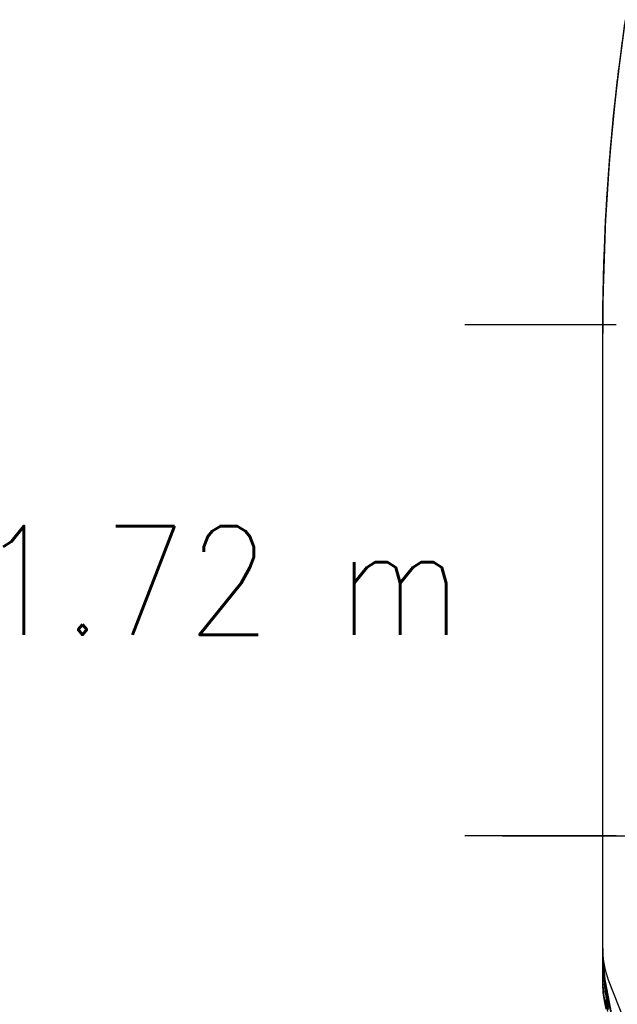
# Model space of a CAD drawing. Header units: metres. Extents: x 209848 to 209928, y 1182430 to 1182563.
# Tile 870 of 1056: x 209847.81 to 209849.82, y 1182498.49 to 1182501.81. Entities that reach past the tile are written whole.
import ezdxf
from ezdxf.enums import TextEntityAlignment as Align

# ---------------------------------------------------------------- set-up
doc = ezdxf.new("R2010")
doc.units = ezdxf.units.M
doc.header["$MEASUREMENT"] = 0
doc.linetypes.add('DGN Style 2', pattern=[15.036391, 9.021834, -6.014556])
doc.linetypes.add('DGN Style 7', pattern=[30.072781, 13.532752, -6.014556, 4.510917, -6.014556])
doc.layers.get('0').update_dxf_attribs({"color": 254})
doc.styles.add('TSText', font='simplex.shx')

# ---------------------------------------------------------------- blocks, each defined once
blk = doc.blocks.new('*U2')
at = {"color": 40, "linetype": 'Continuous'}
for p, q in [((-1.5283, 2.5165), (-1.4984, 2.7476)), ((-1.5511, 2.2828), (-1.5283, 2.5165)), ((-1.5659, 2.0551), (-1.5511, 2.2828)), ((-1.5664, 2.0451), (-1.5659, 2.0551)), ((-1.5738, 1.8071), (-1.5664, 2.0451)), ((-1.575, 1.5748), (-1.5738, 1.8071)), ((-1.575, 1.348), (-1.575, 1.5748)), ((-1.575, 1.1261), (-1.575, 1.348)), ((-1.575, 0.9087), (-1.575, 1.1261)), ((-1.575, 0.6957), (-1.575, 0.9087)), ((-1.575, 0.487), (-1.575, 0.6957)), ((-1.575, 0.2823), (-1.575, 0.487)), ((-1.575, 0.0814), (-1.575, 0.2823)), ((-1.575, -0.1157), (-1.575, 0.0814)), ((-1.575, -0.3094), (-1.575, -0.1157)), ((-1.575, -0.4996), (-1.575, -0.3094)), ((-1.5737, -0.5276), (-1.575, -0.4996)), ((-1.5697, -0.5556), (-1.5737, -0.5276)), ((-1.5632, -0.5829), (-1.5697, -0.5556))]:
    blk.add_line(p, q, dxfattribs=at)
blk = doc.blocks.new('*U3')
at = {"color": 40, "linetype": 'Continuous'}
for p, q in [((-1.5275, 2.5261), (-1.5005, 2.7345)), ((-1.5489, 2.3147), (-1.5275, 2.5261)), ((-1.5638, 2.1016), (-1.5489, 2.3147)), ((-1.5724, 1.8872), (-1.5638, 2.1016)), ((-1.575, 1.6761), (-1.5724, 1.8872)), ((-1.575, 1.47), (-1.575, 1.6761)), ((-1.575, 1.2676), (-1.575, 1.47)), ((-1.575, 1.0686), (-1.575, 1.2676)), ((-1.575, 0.8729), (-1.575, 1.0686)), ((-1.575, 0.6804), (-1.575, 0.8729)), ((-1.575, 0.491), (-1.575, 0.6804)), ((-1.575, 0.3045), (-1.575, 0.491)), ((-1.575, 0.1208), (-1.575, 0.3045)), ((-1.575, -0.0601), (-1.575, 0.1208)), ((-1.575, -0.2383), (-1.575, -0.0601)), ((-1.575, -0.414), (-1.575, -0.2383)), ((-1.5744, -0.4331), (-1.575, -0.414)), ((-1.5725, -0.4523), (-1.5744, -0.4331)), ((-1.5695, -0.4712), (-1.5725, -0.4523)), ((-1.5299, -0.6747), (-1.5695, -0.4712))]:
    blk.add_line(p, q, dxfattribs=at)
blk = doc.blocks.new('*U4')
at = {"color": 40, "linetype": 'Continuous'}
for p, q in [((-1.533, 2.4749), (-1.5089, 2.6739)), ((-1.5523, 2.2732), (-1.533, 2.4749)), ((-1.5655, 2.07), (-1.5523, 2.2732)), ((-1.5728, 1.8665), (-1.5655, 2.07)), ((-1.5749, 1.6667), (-1.5728, 1.8665)), ((-1.575, 1.4715), (-1.5749, 1.6667)), ((-1.575, 1.2795), (-1.575, 1.4715)), ((-1.575, 1.0903), (-1.575, 1.2795)), ((-1.575, 0.9041), (-1.575, 1.0903)), ((-1.575, 0.7716), (-1.575, 0.9041)), ((-1.575, 0.6394), (-1.575, 0.7716)), ((-1.575, 0.5076), (-1.575, 0.6394)), ((-1.575, 0.376), (-1.575, 0.5076)), ((-1.575, 0.2447), (-1.575, 0.376)), ((-1.575, 0.1138), (-1.575, 0.2447)), ((-1.575, -0.0168), (-1.575, 0.1138)), ((-1.575, -0.1471), (-1.575, -0.0168)), ((-1.575, -0.2772), (-1.575, -0.1471)), ((-1.5748, -0.4164), (-1.575, -0.2772)), ((-1.5736, -0.4356), (-1.5748, -0.4164)), ((-1.5603, -0.574), (-1.5736, -0.4356))]:
    blk.add_line(p, q, dxfattribs=at)
blk = doc.blocks.new('*U5')
at = {"color": 40, "linetype": 'Continuous'}
for p, q in [((-1.5384, 2.424), (-1.5206, 2.5829)), ((-1.5528, 2.2636), (-1.5384, 2.424)), ((-1.5635, 2.1028), (-1.5528, 2.2636)), ((-1.5697, 1.9683), (-1.5635, 2.1028)), ((-1.5734, 1.8331), (-1.5697, 1.9683)), ((-1.5749, 1.6987), (-1.5734, 1.8331)), ((-1.575, 1.5663), (-1.5749, 1.6987)), ((-1.575, 1.4344), (-1.575, 1.5663)), ((-1.575, 1.3029), (-1.575, 1.4344)), ((-1.575, 1.1715), (-1.575, 1.3029)), ((-1.575, 1.0406), (-1.575, 1.1715)), ((-1.575, 0.9099), (-1.575, 1.0406)), ((-1.575, 0.7795), (-1.575, 0.9099)), ((-1.575, 0.6494), (-1.575, 0.7795)), ((-1.575, 0.5196), (-1.575, 0.6494)), ((-1.575, 0.3901), (-1.575, 0.5196)), ((-1.575, 0.2609), (-1.575, 0.3901)), ((-1.575, 0.132), (-1.575, 0.2609)), ((-1.575, 0.0035), (-1.575, 0.132)), ((-1.575, -0.1248), (-1.575, 0.0035)), ((-1.575, -0.2527), (-1.575, -0.1248)), ((-1.575, -0.3804), (-1.575, -0.2527)), ((-1.5729, -0.4159), (-1.575, -0.3804)), ((-1.5664, -0.4515), (-1.5729, -0.4159)), ((-1.5559, -0.4856), (-1.5664, -0.4515)), ((-1.5035, -0.6192), (-1.5559, -0.4856))]:
    blk.add_line(p, q, dxfattribs=at)
blk = doc.blocks.new('*U6')
at = {"color": 40, "linetype": 'Continuous'}
for p, q in [((-1.5271, 2.5278), (-1.5082, 2.6775)), ((-1.5432, 2.3762), (-1.5271, 2.5278)), ((-1.5558, 2.224), (-1.5432, 2.3762)), ((-1.5653, 2.0706), (-1.5558, 2.224)), ((-1.5715, 1.9165), (-1.5653, 2.0706)), ((-1.5744, 1.763), (-1.5715, 1.9165)), ((-1.575, 1.6128), (-1.5744, 1.763)), ((-1.575, 1.4643), (-1.575, 1.6128)), ((-1.575, 1.3169), (-1.575, 1.4643)), ((-1.575, 1.1704), (-1.575, 1.3169)), ((-1.575, 1.025), (-1.575, 1.1704)), ((-1.575, 0.8805), (-1.575, 1.025)), ((-1.575, 0.737), (-1.575, 0.8805)), ((-1.575, 0.5944), (-1.575, 0.737)), ((-1.575, 0.4527), (-1.575, 0.5944)), ((-1.575, 0.3118), (-1.575, 0.4527)), ((-1.575, 0.1718), (-1.575, 0.3118)), ((-1.575, 0.0327), (-1.575, 0.1718)), ((-1.575, -0.1056), (-1.575, 0.0327)), ((-1.575, -0.2437), (-1.575, -0.1056)), ((-1.5746, -0.3889), (-1.575, -0.2437)), ((-1.5737, -0.4055), (-1.5746, -0.3889)), ((-1.5615, -0.5474), (-1.5737, -0.4055)), ((-1.5561, -0.584), (-1.5615, -0.5474))]:
    blk.add_line(p, q, dxfattribs=at)
blk = doc.blocks.new('*U7')
at = {"color": 40, "linetype": 'Continuous'}
for p, q in [((-1.5277, 2.5226), (-1.5095, 2.6679)), ((-1.5431, 2.3761), (-1.5277, 2.5226)), ((-1.5558, 2.2274), (-1.5431, 2.3761)), ((-1.5651, 2.0782), (-1.5558, 2.2274)), ((-1.5713, 1.9276), (-1.5651, 2.0782)), ((-1.5744, 1.7778), (-1.5713, 1.9276)), ((-1.575, 1.6307), (-1.5744, 1.7778)), ((-1.575, 1.4857), (-1.575, 1.6307)), ((-1.575, 1.3411), (-1.575, 1.4857)), ((-1.575, 1.1977), (-1.575, 1.3411)), ((-1.575, 1.0548), (-1.575, 1.1977)), ((-1.575, 0.9131), (-1.575, 1.0548)), ((-1.575, 0.772), (-1.575, 0.9131)), ((-1.575, 0.6319), (-1.575, 0.772)), ((-1.575, 0.4925), (-1.575, 0.6319)), ((-1.575, 0.3542), (-1.575, 0.4925)), ((-1.575, 0.2361), (-1.575, 0.3542)), ((-1.575, 0.1182), (-1.575, 0.2361)), ((-1.575, 0.0004), (-1.575, 0.1182)), ((-1.575, -0.1171), (-1.575, 0.0004)), ((-1.575, -0.2345), (-1.575, -0.1171)), ((-1.5749, -0.3591), (-1.575, -0.2345)), ((-1.572, -0.4774), (-1.5749, -0.3591)), ((-1.5663, -0.5289), (-1.572, -0.4774)), ((-1.5511, -0.5802), (-1.5663, -0.5289))]:
    blk.add_line(p, q, dxfattribs=at)
blk = doc.blocks.new('*U8')
at = {"color": 40, "linetype": 'Continuous'}
for p, q in [((-1.5393, 2.4155), (-1.5249, 2.5477)), ((-1.5514, 2.2818), (-1.5393, 2.4155)), ((-1.5611, 2.1469), (-1.5514, 2.2818)), ((-1.5683, 2.0104), (-1.5611, 2.1469)), ((-1.5727, 1.8732), (-1.5683, 2.0104)), ((-1.5746, 1.7371), (-1.5727, 1.8732)), ((-1.575, 1.6031), (-1.5746, 1.7371)), ((-1.575, 1.4698), (-1.575, 1.6031)), ((-1.575, 1.3369), (-1.575, 1.4698)), ((-1.575, 1.204), (-1.575, 1.3369)), ((-1.575, 1.0717), (-1.575, 1.204)), ((-1.575, 0.9394), (-1.575, 1.0717)), ((-1.575, 0.8076), (-1.575, 0.9394)), ((-1.575, 0.676), (-1.575, 0.8076)), ((-1.575, 0.5449), (-1.575, 0.676)), ((-1.575, 0.4139), (-1.575, 0.5449)), ((-1.575, 0.2835), (-1.575, 0.4139)), ((-1.575, 0.1533), (-1.575, 0.2835)), ((-1.575, 0.0237), (-1.575, 0.1533)), ((-1.575, -0.1057), (-1.575, 0.0237)), ((-1.575, -0.2344), (-1.575, -0.1057)), ((-1.575, -0.3629), (-1.575, -0.2344)), ((-1.575, -0.4908), (-1.575, -0.3629)), ((-1.5708, -0.541), (-1.575, -0.4908)), ((-1.5577, -0.5912), (-1.5708, -0.541))]:
    blk.add_line(p, q, dxfattribs=at)
blk = doc.blocks.new('*U9')
at = {"color": 40, "linetype": 'Continuous'}
for p, q in [((-1.5292, 2.5111), (-1.5157, 2.6235)), ((-1.541, 2.3983), (-1.5292, 2.5111)), ((-1.5511, 2.285), (-1.541, 2.3983)), ((-1.5594, 2.171), (-1.5511, 2.285)), ((-1.566, 2.0564), (-1.5594, 2.171)), ((-1.5708, 1.9408), (-1.566, 2.0564)), ((-1.5736, 1.8254), (-1.5708, 1.9408)), ((-1.5747, 1.7116), (-1.5736, 1.8254)), ((-1.575, 1.5991), (-1.5747, 1.7116)), ((-1.575, 1.487), (-1.575, 1.5991)), ((-1.575, 1.3751), (-1.575, 1.487)), ((-1.575, 1.263), (-1.575, 1.3751)), ((-1.575, 1.151), (-1.575, 1.263)), ((-1.575, 1.0388), (-1.575, 1.151)), ((-1.575, 0.9266), (-1.575, 1.0388)), ((-1.575, 0.8144), (-1.575, 0.9266)), ((-1.575, 0.7021), (-1.575, 0.8144)), ((-1.575, 0.5896), (-1.575, 0.7021)), ((-1.575, 0.4772), (-1.575, 0.5896)), ((-1.575, 0.3646), (-1.575, 0.4772)), ((-1.575, 0.252), (-1.575, 0.3646)), ((-1.575, 0.1392), (-1.575, 0.252)), ((-1.575, 0.0264), (-1.575, 0.1392)), ((-1.575, -0.0865), (-1.575, 0.0264)), ((-1.575, -0.1995), (-1.575, -0.0865)), ((-1.575, -0.3126), (-1.575, -0.1995)), ((-1.575, -0.4257), (-1.575, -0.3126)), ((-1.5744, -0.4449), (-1.575, -0.4257)), ((-1.5725, -0.4642), (-1.5744, -0.4449)), ((-1.5694, -0.4833), (-1.5725, -0.4642)), ((-1.546, -0.6031), (-1.5694, -0.4833))]:
    blk.add_line(p, q, dxfattribs=at)
blk = doc.blocks.new('ATTEMP')
at = {"color": 254, "linetype": 'Continuous'}
for p, q in [((-10.0412, 1.72), (-10.5512, 1.72)), ((-10.0412, 0), (-10.5512, 0))]:
    blk.add_line(p, q, dxfattribs=at)
at = {"color": 3, "linetype": 'DGN Style 7'}
blk.add_line((-10.4237, 0), (10.4237, 0), dxfattribs=at)
at = {"color": 3, "linetype": 'Continuous'}
for name in ['*U9', '*U8', '*U7', '*U6', '*U5', '*U4', '*U3', '*U2']:
    blk.add_blockref(name, (-8.5112, 0), dxfattribs=at)
at = {"color": 4, "linetype": 'Continuous', "lineweight": 0, "style": 'TSText'}
blk.add_text('1.72 m', height=0.36576, dxfattribs=at).set_placement((-10.5512, 0.86), align=Align.MIDDLE_RIGHT)

msp = doc.modelspace()

# ---------------------------------------------------------------- block references
at = {"color": 1, "linetype": 'DGN Style 2'}
msp.add_blockref('ATTEMP', (209859.8559, 1182499.0611), dxfattribs=at)

doc.saveas('drawing.dxf')
